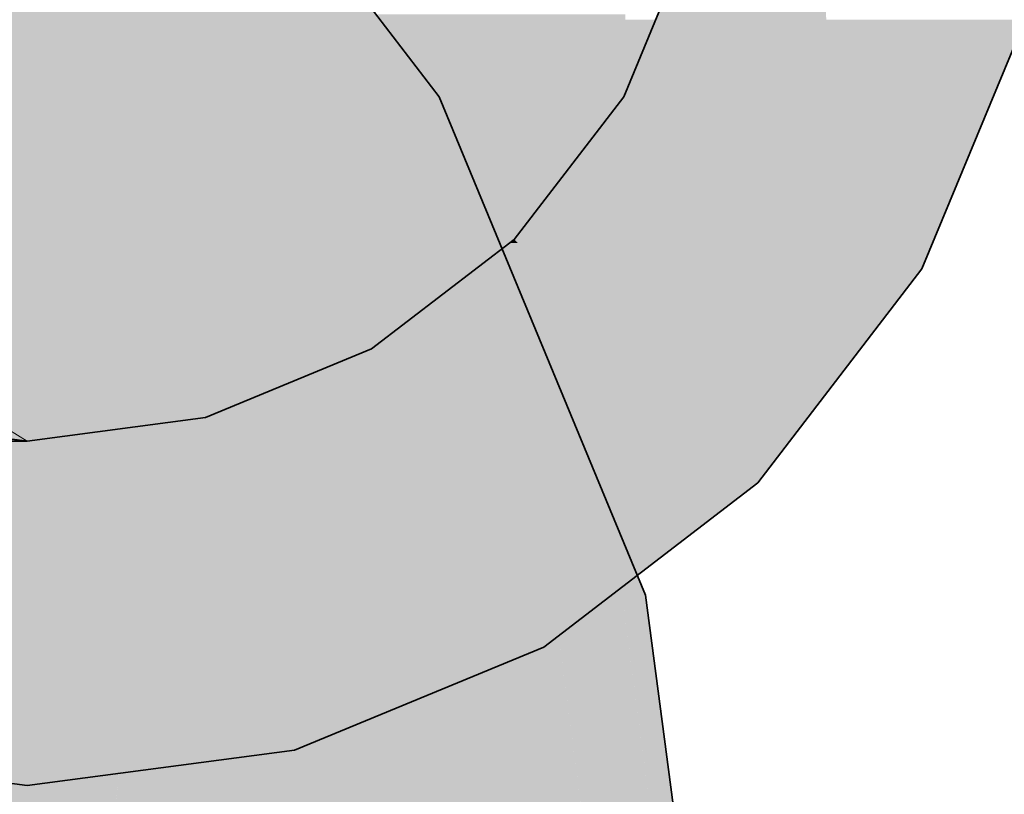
# Model space of a CAD drawing. Extents: x -350 to 540, y -53 to 541.
# Tile 395 of 569: x -105.58 to -102.72, y 116.76 to 119.01. Entities that reach past the tile are written whole.
import ezdxf

# ---------------------------------------------------------------- set-up
doc = ezdxf.new("R2010")
doc.units = 0
doc.linetypes.add('_Hiddenline_', pattern=[3, 2, -1])
doc.layers.get('0').update_dxf_attribs({"lineweight": 35})
for name, color, linetype, lineweight, true_color in [('L_Auslass', 7, 'Continuous', 35, 0xababab), ('L_Auslass-Shading', 7, 'Continuous', 35, 0xababab), ('L_Aussenluft', 7, 'Continuous', 35, 0x66ff33), ('L_Aussenluft-Shading', 7, 'Continuous', 35, 0x66ff33), ('L_Fortluft', 7, 'Continuous', 35, 0x993300), ('L_Fortluft-Shading', 7, 'Continuous', 35, 0x993300)]:
    doc.layers.add(name, color=color, linetype=linetype, lineweight=lineweight, true_color=true_color)

# ---------------------------------------------------------------- blocks, each defined once
blk = doc.blocks.new('Shading-A06HSWI2NL', base_point=(-103.5622, 115.7878))
at = {"layer": 'L_Fortluft-Shading', "color": 28, "true_color": 0x561c00}
for points in [[(-104.4512, 118.7878), (-104.9486, 119.5471), (-105.0338, 119.5471)], [(-104.366, 118.7878), (-104.4512, 118.7878), (-104.9486, 119.5471)], [(-104.425, 118.7537), (-104.366, 118.7878), (-104.4512, 118.7878)], [(-104.3519, 118.7537), (-104.425, 118.7537), (-104.366, 118.7878)], [(-103.8397, 117.3407), (-104.3519, 118.7537), (-104.425, 118.7537)], [(-103.7666, 117.3407), (-103.8397, 117.3407), (-104.3519, 118.7537)], [(-103.8324, 117.3231), (-103.7666, 117.3407), (-103.8397, 117.3407)], [(-103.7643, 117.3231), (-103.8324, 117.3231), (-103.7666, 117.3407)], [(-103.7171, 116.4473), (-103.7643, 117.3231), (-103.8324, 117.3231)], [(-103.649, 116.4473), (-103.7171, 116.4473), (-103.7643, 117.3231)]]:
    blk.add_solid(points, dxfattribs=at)
at = {"layer": 'L_Fortluft-Shading', "color": 26, "true_color": 0x882d00}
for points in [[(-105.3924, 118.7691), (-105.509, 119.3234), (-106.0266, 119.3234)], [(-105.4139, 118.7878), (-105.6157, 118.7878), (-106.0266, 119.3234)], [(-105.0837, 118.7691), (-105.3924, 118.7691), (-105.509, 119.3234)], [(-105.1492, 118.5565), (-105.4139, 118.7878), (-105.6157, 118.7878)], [(-105.1492, 118.5565), (-105.4382, 118.5565), (-105.6157, 118.7878)], [(-105.1492, 118.5565), (-105.0837, 118.7691), (-105.3924, 118.7691)], [(-105.104, 118.5565), (-105.1492, 118.5565), (-105.0837, 118.7691)], [(-104.8733, 118.4949), (-105.1099, 118.4949), (-105.0837, 118.7691)], [(-105.232, 118.2878), (-105.1492, 118.5565), (-105.4382, 118.5565)], [(-105.1238, 118.3503), (-105.2128, 118.3503), (-105.1061, 118.5352)], [(-105.2128, 118.3503), (-105.1061, 118.5352), (-105.1558, 118.5352)], [(-105.1061, 118.5352), (-105.1558, 118.5352), (-105.1492, 118.5565)], [(-105.1061, 118.5352), (-105.104, 118.5565), (-105.1492, 118.5565)], [(-105.1238, 118.3503), (-104.8733, 118.4949), (-105.1099, 118.4949)], [(-104.8134, 118.3503), (-105.1238, 118.3503), (-104.8733, 118.4949)], [(-105.1303, 118.2878), (-105.232, 118.2878), (-105.1238, 118.3503)], [(-105.232, 118.2878), (-105.1238, 118.3503), (-105.2128, 118.3503)], [(-104.7062, 118.0914), (-105.1507, 118.0914), (-104.8134, 118.3503)], [(-105.1507, 118.0914), (-104.8134, 118.3503), (-105.1238, 118.3503)], [(-105.1507, 118.0914), (-105.1303, 118.2878), (-105.232, 118.2878)], [(-104.3324, 117.1891), (-104.7062, 118.0914), (-105.1507, 118.0914)], [(-104.3324, 117.1891), (-104.777, 117.1891), (-105.1507, 118.0914)], [(-104.7325, 117.0819), (-104.3324, 117.1891), (-104.777, 117.1891)], [(-104.7325, 117.0819), (-104.3183, 117.0819), (-104.3324, 117.1891)], [(-104.5622, 115.7878), (-104.148, 115.7878), (-104.7325, 117.0819)], [(-104.148, 115.7878), (-104.7325, 117.0819), (-104.3183, 117.0819)]]:
    blk.add_solid(points, dxfattribs=at)
at = {"layer": 'L_Fortluft-Shading', "color": 26, "true_color": 0x7a2800}
for points in [[(-105.0837, 118.7691), (-105.0471, 119.239), (-105.4443, 119.239)], [(-104.6865, 118.7691), (-105.0837, 118.7691), (-105.0471, 119.239)], [(-104.9953, 118.6538), (-104.6865, 118.7691), (-105.0837, 118.7691)], [(-104.5981, 118.6538), (-104.9953, 118.6538), (-104.6865, 118.7691)], [(-104.8733, 118.4949), (-104.5981, 118.6538), (-104.9953, 118.6538)], [(-104.5322, 118.4949), (-104.8733, 118.4949), (-104.5981, 118.6538)], [(-104.3665, 117.2714), (-104.5322, 118.4949), (-104.8733, 118.4949)], [(-104.0254, 117.2714), (-104.3665, 117.2714), (-104.5322, 118.4949)], [(-104.3324, 117.1891), (-104.0254, 117.2714), (-104.3665, 117.2714)], [(-104.3324, 117.1891), (-104.0146, 117.1891), (-104.0254, 117.2714)], [(-104.148, 115.7878), (-103.8301, 115.7878), (-104.3324, 117.1891)], [(-103.8301, 115.7878), (-104.3324, 117.1891), (-104.0146, 117.1891)]]:
    blk.add_solid(points, dxfattribs=at)
at = {"layer": 'L_Fortluft-Shading', "color": 26, "true_color": 0x692300}
for points in [[(-104.6747, 118.7537), (-104.7974, 119.239), (-105.0471, 119.239)], [(-104.425, 118.7537), (-104.6747, 118.7537), (-104.7974, 119.239)], [(-104.5981, 118.6538), (-104.425, 118.7537), (-104.6747, 118.7537)], [(-104.3837, 118.6538), (-104.5981, 118.6538), (-104.425, 118.7537)], [(-104.0469, 117.3231), (-104.3837, 118.6538), (-104.5981, 118.6538)], [(-103.8324, 117.3231), (-104.0469, 117.3231), (-104.3837, 118.6538)], [(-104.0254, 117.2714), (-103.8324, 117.3231), (-104.0469, 117.3231)], [(-103.8256, 117.2714), (-104.0254, 117.2714), (-103.8324, 117.3231)], [(-103.8352, 115.8263), (-103.8256, 117.2714), (-104.0254, 117.2714)], [(-103.6354, 115.8263), (-103.8352, 115.8263), (-103.8256, 117.2714)]]:
    blk.add_solid(points, dxfattribs=at)
at = {"layer": 'L_Fortluft-Shading', "color": 24, "true_color": 0x933100}
for points in [[(-105.232, 118.2878), (-105.8348, 118.2878), (-106.2272, 118.8964)], [(-105.232, 118.2878), (-105.6157, 118.7878), (-106.0497, 118.7878)], [(-105.6498, 118.0466), (-105.232, 118.2878), (-105.8348, 118.2878)], [(-105.1507, 118.0914), (-105.5723, 118.0914), (-105.232, 118.2878)], [(-105.1557, 118.0466), (-105.6498, 118.0466), (-105.1507, 118.0914)], [(-105.6498, 118.0466), (-105.1507, 118.0914), (-105.5723, 118.0914)], [(-104.7435, 117.1083), (-105.2611, 117.1083), (-105.1507, 118.0914)], [(-105.2611, 117.1083), (-105.1557, 118.0466), (-105.6498, 118.0466)], [(-105.2502, 117.0819), (-104.7435, 117.1083), (-105.2611, 117.1083)], [(-104.7325, 117.0819), (-105.2502, 117.0819), (-104.7435, 117.1083)], [(-105.1985, 116.9571), (-104.7325, 117.0819), (-105.2502, 117.0819)], [(-105.1985, 116.9571), (-104.7161, 116.9571), (-104.7325, 117.0819)], [(-105.0445, 115.7878), (-104.5622, 115.7878), (-105.1985, 116.9571)], [(-104.5622, 115.7878), (-105.1985, 116.9571), (-104.7161, 116.9571)]]:
    blk.add_solid(points, dxfattribs=at)
at = {"layer": 'L_Fortluft-Shading', "color": 24, "true_color": 0x983200}
for points in [[(-105.2611, 117.1083), (-105.6849, 117.1083), (-105.6021, 117.9314)], [(-105.636, 116.8638), (-105.2611, 117.1083), (-105.6849, 117.1083)], [(-105.2818, 116.9347), (-105.5273, 116.9347), (-105.2611, 117.1083)], [(-105.1985, 116.9571), (-105.2792, 116.9571), (-105.2611, 117.1083)], [(-105.5465, 116.8638), (-105.636, 116.8638), (-105.2818, 116.9347)], [(-105.636, 116.8638), (-105.2818, 116.9347), (-105.5273, 116.9347)], [(-105.6315, 116.841), (-105.2932, 116.841), (-105.2818, 116.9347)], [(-105.4206, 115.7878), (-105.0445, 115.7878), (-105.2818, 116.9347)], [(-105.2818, 116.9347), (-105.1985, 116.9571), (-105.2792, 116.9571)], [(-105.2818, 116.9347), (-105.1955, 116.9347), (-105.1985, 116.9571)], [(-105.0445, 115.7878), (-105.2818, 116.9347), (-105.1955, 116.9347)], [(-105.6315, 116.841), (-105.5465, 116.8638), (-105.636, 116.8638)], [(-105.5622, 115.7878), (-105.6303, 116.8231), (-105.6985, 116.8231)], [(-105.5622, 115.7878), (-105.4206, 115.7878), (-105.6315, 116.841)], [(-105.4206, 115.7878), (-105.6315, 116.841), (-105.2932, 116.841)]]:
    blk.add_solid(points, dxfattribs=at)
blk = doc.blocks.new('Shading-A06HSWIWNL', base_point=(-108.5269, 121.7878))
at = {"layer": 'L_Aussenluft-Shading', "color": 76, "true_color": 0x338119}
for points in [[(-105.6985, 117.7878), (-105.5622, 117.7878), (-106.1985, 117.856)], [(-105.5622, 117.7878), (-106.1985, 117.856), (-106.0798, 117.856)]]:
    blk.add_solid(points, dxfattribs=at)
blk = doc.blocks.new('Shading-A06HSWJ4NL', base_point=(-105.5622, 122.7878))
at = {"layer": 'L_Auslass-Shading', "color": 253, "true_color": 0xababab}
for points in [[(-106.4669, 118.8831), (-107.1293, 118.8831), (-105.5622, 119.7878)], [(-106.3009, 118.5083), (-106.8417, 118.5083), (-105.5622, 119.7878)], [(-106.0128, 118.1061), (-106.5331, 118.1061), (-105.5622, 119.7878)], [(-105.5622, 117.6035), (-106.1474, 117.6035), (-105.5622, 119.7878)], [(-105.2091, 118.47), (-105.5622, 118.47), (-105.5622, 119.7878)], [(-105.2091, 118.47), (-105.2091, 119.1762), (-105.3983, 119.1762)], [(-104.9114, 118.6606), (-105.2091, 118.6606), (-105.2091, 119.1762)], [(-104.9114, 118.6606), (-104.9114, 119.137), (-105.1864, 119.137)], [(-104.5974, 118.8231), (-104.9114, 118.8231), (-104.9114, 119.137)], [(-104.5974, 118.8231), (-104.5974, 119.137), (-104.9114, 119.137)], [(-104.2443, 118.8231), (-104.5974, 118.8231), (-104.2443, 119.027)], [(-104.5974, 118.8231), (-104.2443, 119.027), (-104.5974, 119.027)], [(-103.8255, 118.7851), (-104.2443, 118.7851), (-104.2443, 119.027)], [(-103.8255, 118.7851), (-103.8255, 119.027), (-104.2443, 119.027)], [(-102.7581, 118.7851), (-103.8255, 118.7851), (-102.6644, 119.0114)], [(-103.8255, 118.7851), (-102.6644, 119.0114), (-103.8255, 119.0114)], [(-104.5974, 118.6606), (-104.9114, 118.6606), (-104.5974, 118.8231)], [(-104.9114, 118.6606), (-104.5974, 118.8231), (-104.9114, 118.8231)], [(-104.2443, 118.47), (-104.5974, 118.47), (-104.5974, 118.8231)], [(-104.2443, 118.47), (-104.2443, 118.8231), (-104.5974, 118.8231)], [(-103.8255, 118.47), (-104.2443, 118.47), (-103.8255, 118.7851)], [(-104.2443, 118.47), (-103.8255, 118.7851), (-104.2443, 118.7851)], [(-102.9641, 118.2878), (-103.8255, 118.2878), (-103.8255, 118.7851)], [(-102.9641, 118.2878), (-102.7581, 118.7851), (-103.8255, 118.7851)], [(-104.9114, 118.47), (-105.2091, 118.47), (-104.9114, 118.6606)], [(-105.2091, 118.47), (-104.9114, 118.6606), (-105.2091, 118.6606)], [(-104.5974, 118.1169), (-104.9114, 118.1169), (-104.9114, 118.6606)], [(-104.5974, 118.1169), (-104.5974, 118.6606), (-104.9114, 118.6606)], [(-105.2091, 116.8343), (-105.5622, 116.8343), (-105.2091, 118.47)], [(-105.5622, 116.8343), (-105.2091, 118.47), (-105.5622, 118.47)], [(-104.9114, 117.359), (-105.2091, 117.359), (-105.2091, 118.47)], [(-104.9114, 117.359), (-104.9114, 118.47), (-105.2091, 118.47)], [(-104.2443, 118.1169), (-104.5974, 118.1169), (-104.2443, 118.47)], [(-104.5974, 118.1169), (-104.2443, 118.47), (-104.5974, 118.47)], [(-103.8255, 118.0511), (-104.2443, 118.0511), (-104.2443, 118.47)], [(-103.8255, 118.0511), (-103.8255, 118.47), (-104.2443, 118.47)], [(-103.1457, 118.0511), (-103.8255, 118.0511), (-102.9641, 118.2878)], [(-103.8255, 118.0511), (-102.9641, 118.2878), (-103.8255, 118.2878)], [(-104.5974, 117.359), (-104.9114, 117.359), (-104.5974, 118.1169)], [(-104.9114, 117.359), (-104.5974, 118.1169), (-104.9114, 118.1169)], [(-104.2443, 117.5053), (-104.5974, 117.5053), (-104.5974, 118.1169)], [(-104.2443, 117.5053), (-104.2443, 118.1169), (-104.5974, 118.1169)], [(-103.8255, 117.5053), (-104.2443, 117.5053), (-103.8255, 118.0511)], [(-104.2443, 117.5053), (-103.8255, 118.0511), (-104.2443, 118.0511)], [(-103.4408, 117.6665), (-103.8255, 117.6665), (-103.8255, 118.0511)], [(-103.4408, 117.6665), (-103.1457, 118.0511), (-103.8255, 118.0511)], [(-103.8255, 117.3714), (-103.4408, 117.6665), (-103.8255, 117.6665)], [(-105.5622, 116.8408), (-105.5622, 117.6035), (-106.1474, 117.6035)], [(-104.2443, 117.1143), (-104.5974, 117.1143), (-104.2443, 117.5053)], [(-104.5974, 117.1143), (-104.2443, 117.5053), (-104.5974, 117.5053)], [(-104.0622, 117.1898), (-104.2443, 117.1898), (-104.2443, 117.5053)], [(-103.8255, 117.3714), (-103.8255, 117.5053), (-104.2443, 117.5053)], [(-103.8255, 117.3714), (-104.167, 117.3714), (-104.2443, 117.5053)], [(-104.9114, 116.8735), (-105.2091, 116.8735), (-104.9114, 117.359)], [(-105.2091, 116.8735), (-104.9114, 117.359), (-105.2091, 117.359)], [(-104.7857, 116.89), (-104.9114, 116.89), (-104.9114, 117.359)], [(-104.5974, 116.968), (-104.5974, 117.359), (-104.9114, 117.359)], [(-104.5974, 116.968), (-104.8066, 116.968), (-104.9114, 117.359)], [(-104.0622, 117.1898), (-103.8255, 117.3714), (-104.167, 117.3714)], [(-104.2443, 117.1143), (-104.0622, 117.1898), (-104.2443, 117.1898)], [(-104.5974, 116.968), (-104.2443, 117.1143), (-104.5974, 117.1143)], [(-104.7857, 116.89), (-104.5974, 116.968), (-104.8066, 116.968)], [(-105.5622, 116.8408), (-105.9644, 116.8408), (-105.6, 116.89)], [(-105.2091, 116.8343), (-104.9114, 116.8735), (-105.2091, 116.8735)], [(-104.9114, 116.8735), (-104.7857, 116.89), (-104.9114, 116.89)], [(-105.5622, 116.7878), (-105.5622, 116.8408), (-105.9644, 116.8408)], [(-105.5622, 116.7878), (-105.2091, 116.8343), (-105.5622, 116.8343)]]:
    blk.add_solid(points, dxfattribs=at)
at = {"layer": 'L_Auslass-Shading', "color": 252, "true_color": 0x909090}
for points in [[(-103.7622, 118.8626), (-103.7991, 118.8626), (-103.6303, 119.2702)], [(-103.5974, 118.6535), (-103.6298, 119.2599), (-103.6346, 119.2599)], [(-103.4263, 118.9431), (-103.7658, 118.9431), (-103.6468, 119.2305)], [(-103.4263, 118.9431), (-103.4432, 119.2201), (-103.6388, 119.2201)], [(-103.7006, 118.8994), (-103.7839, 118.8994), (-103.6303, 119.1903)], [(-103.7839, 118.8994), (-103.6303, 119.1903), (-103.6634, 119.1903)], [(-103.6025, 118.7358), (-103.7401, 118.7358), (-103.6303, 119.1903)], [(-103.2279, 118.7878), (-103.8301, 118.7878), (-103.2512, 119.1686)], [(-103.8301, 118.7878), (-103.2512, 119.1686), (-103.6724, 119.1686)], [(-102.7658, 118.7665), (-103.7933, 118.7665), (-102.6644, 119.0114)], [(-103.7933, 118.7665), (-102.6644, 119.0114), (-103.7141, 119.0114)], [(-103.5974, 118.6535), (-102.6644, 119.0114), (-103.6165, 119.0114)], [(-102.8126, 118.6535), (-103.5974, 118.6535), (-102.6644, 119.0114)], [(-103.4016, 118.5404), (-102.6644, 119.0114), (-103.4305, 119.0114)], [(-102.8595, 118.5404), (-103.4016, 118.5404), (-102.6644, 119.0114)], [(-103.2058, 118.4274), (-102.6644, 119.0114), (-103.2416, 119.0114)], [(-102.9063, 118.4274), (-103.2058, 118.4274), (-102.6644, 119.0114)], [(-103.4168, 118.7878), (-103.8301, 118.7878), (-103.4263, 118.9431)], [(-103.8301, 118.7878), (-103.4263, 118.9431), (-103.7658, 118.9431)], [(-103.754, 118.7878), (-103.8301, 118.7878), (-103.7839, 118.8994)], [(-103.7401, 118.7358), (-103.7006, 118.8994), (-103.7839, 118.8994)], [(-103.7946, 118.7878), (-103.8301, 118.7878), (-103.7991, 118.8626)], [(-103.7933, 118.7665), (-103.7622, 118.8626), (-103.7991, 118.8626)], [(-103.7558, 118.3736), (-104.148, 118.3736), (-103.7933, 118.7665)], [(-104.148, 118.3736), (-103.7933, 118.7665), (-103.8464, 118.7665)], [(-103.2058, 118.4274), (-104.1067, 118.4274), (-103.8301, 118.7878)], [(-103.7332, 118.4694), (-104.0744, 118.4694), (-103.8301, 118.7878)], [(-103.771, 118.7537), (-103.8563, 118.7537), (-103.8301, 118.7878)], [(-103.7933, 118.7665), (-103.8464, 118.7665), (-103.8301, 118.7878)], [(-103.2058, 118.4274), (-103.2279, 118.7878), (-103.8301, 118.7878)], [(-103.4016, 118.5404), (-103.4168, 118.7878), (-103.8301, 118.7878)], [(-103.7401, 118.7358), (-103.8143, 118.7358), (-103.8301, 118.7878)], [(-103.7401, 118.7358), (-103.754, 118.7878), (-103.8301, 118.7878)], [(-103.7933, 118.7665), (-103.7946, 118.7878), (-103.8301, 118.7878)], [(-102.9641, 118.2878), (-103.7476, 118.2878), (-103.7933, 118.7665)], [(-102.9641, 118.2878), (-102.7658, 118.7665), (-103.7933, 118.7665)], [(-103.7369, 118.4655), (-104.0775, 118.4655), (-103.8563, 118.7537)], [(-103.7679, 118.5404), (-103.771, 118.7537), (-103.8563, 118.7537)], [(-103.6835, 118.3061), (-103.7401, 118.7358), (-103.8143, 118.7358)], [(-103.4016, 118.5404), (-103.7679, 118.5404), (-103.771, 118.7537)], [(-103.5974, 118.6535), (-103.7292, 118.6535), (-103.7401, 118.7358)], [(-103.5974, 118.6535), (-103.6025, 118.7358), (-103.7401, 118.7358)], [(-103.6835, 118.3061), (-103.5974, 118.6535), (-103.7292, 118.6535)], [(-103.5643, 118.3061), (-103.6835, 118.3061), (-103.5974, 118.6535)], [(-102.9641, 118.2878), (-102.8126, 118.6535), (-103.5974, 118.6535)], [(-102.9641, 118.2878), (-103.5625, 118.2878), (-103.5974, 118.6535)], [(-103.7369, 118.4655), (-103.4016, 118.5404), (-103.7679, 118.5404)], [(-103.3945, 118.4655), (-103.7369, 118.4655), (-103.4016, 118.5404)], [(-102.9641, 118.2878), (-102.8595, 118.5404), (-103.4016, 118.5404)], [(-102.9641, 118.2878), (-103.3775, 118.2878), (-103.4016, 118.5404)], [(-104.0744, 118.3736), (-104.148, 118.3736), (-104.0744, 118.4694)], [(-104.148, 118.3736), (-103.7369, 118.4655), (-104.0775, 118.4655)], [(-103.6988, 118.3736), (-104.148, 118.3736), (-103.7369, 118.4655)], [(-103.6835, 118.3061), (-104.0744, 118.3061), (-103.7332, 118.4694)], [(-104.0744, 118.3061), (-103.7332, 118.4694), (-104.0744, 118.4694)], [(-103.4648, 117.8086), (-103.3945, 118.4655), (-103.7369, 118.4655)], [(-103.3318, 117.8086), (-103.4648, 117.8086), (-103.3945, 118.4655)], [(-103.2007, 118.3736), (-104.148, 118.3736), (-103.2058, 118.4274)], [(-104.148, 118.3736), (-103.2058, 118.4274), (-104.1067, 118.4274)], [(-102.9641, 118.2878), (-102.9063, 118.4274), (-103.2058, 118.4274)], [(-102.9641, 118.2878), (-103.1925, 118.2878), (-103.2058, 118.4274)], [(-103.8301, 118.0558), (-104.5622, 118.0558), (-104.148, 118.3736)], [(-104.0586, 118.1465), (-104.444, 118.1465), (-104.1615, 118.3632)], [(-104.0744, 118.3001), (-104.2438, 118.3001), (-104.148, 118.3736)], [(-104.1218, 118.3474), (-104.1821, 118.3474), (-104.148, 118.3736)], [(-104.1376, 118.3632), (-104.1615, 118.3632), (-104.148, 118.3736)], [(-103.9776, 117.976), (-104.1376, 118.3632), (-104.1615, 118.3632)], [(-103.7975, 118.0231), (-103.2007, 118.3736), (-104.148, 118.3736)], [(-103.4704, 117.696), (-103.6988, 118.3736), (-104.148, 118.3736)], [(-104.0744, 118.3001), (-104.0744, 118.3736), (-104.148, 118.3736)], [(-103.7144, 117.94), (-103.7558, 118.3736), (-104.148, 118.3736)], [(-103.7503, 117.976), (-103.9776, 117.976), (-104.1376, 118.3632)], [(-103.1672, 118.0231), (-103.7975, 118.0231), (-103.2007, 118.3736)], [(-103.4182, 117.696), (-103.4704, 117.696), (-103.6988, 118.3736)], [(-104.1437, 118.0558), (-104.5622, 118.0558), (-104.1821, 118.3474)], [(-104.0924, 117.6665), (-104.1218, 118.3474), (-104.1821, 118.3474)], [(-103.4408, 117.6665), (-104.0924, 117.6665), (-104.1218, 118.3474)], [(-103.6827, 118.3001), (-104.0744, 118.3001), (-103.6835, 118.3061)], [(-104.0744, 118.3001), (-103.6835, 118.3061), (-104.0744, 118.3061)], [(-103.5098, 117.7355), (-103.5643, 118.3061), (-103.6835, 118.3061)], [(-103.5444, 117.849), (-103.6233, 117.849), (-103.6835, 118.3061)], [(-104.1094, 118.0344), (-104.4918, 118.0344), (-104.0744, 118.3001)], [(-104.3427, 118.1293), (-104.4664, 118.1293), (-104.0744, 118.3001)], [(-104.4664, 118.1293), (-104.0744, 118.3001), (-104.2438, 118.3001)], [(-103.6968, 117.9225), (-104.1242, 117.9225), (-104.0744, 118.3001)], [(-103.6233, 117.849), (-103.6827, 118.3001), (-104.0744, 118.3001)], [(-103.7144, 117.94), (-102.9641, 118.2878), (-103.7476, 118.2878)], [(-103.231, 117.94), (-103.7144, 117.94), (-102.9641, 118.2878)], [(-103.5098, 117.7355), (-102.9641, 118.2878), (-103.5625, 118.2878)], [(-103.3879, 117.7355), (-103.5098, 117.7355), (-102.9641, 118.2878)], [(-103.3318, 117.8086), (-102.9641, 118.2878), (-103.3775, 118.2878)], [(-103.1672, 118.0231), (-102.9641, 118.2878), (-103.1925, 118.2878)], [(-104.3283, 118.0558), (-104.5622, 118.0558), (-104.444, 118.1465)], [(-104.2789, 118.0171), (-104.0586, 118.1465), (-104.444, 118.1465)], [(-103.9971, 118.0171), (-104.2789, 118.0171), (-104.0586, 118.1465)], [(-104.4861, 118.0558), (-104.5622, 118.0558), (-104.4664, 118.1293)], [(-104.4918, 118.0344), (-104.3427, 118.1293), (-104.4664, 118.1293)], [(-104.4468, 117.856), (-105.0445, 117.856), (-104.5622, 118.0558)], [(-104.7952, 117.9022), (-104.933, 117.9022), (-104.5622, 118.0558)], [(-104.5102, 117.9657), (-104.6987, 117.9657), (-104.5622, 118.0558)], [(-104.541, 118.0191), (-104.6507, 118.0191), (-104.5622, 118.0558)], [(-104.5527, 118.0393), (-104.6019, 118.0393), (-104.5622, 118.0558)], [(-104.3374, 117.6665), (-103.8301, 118.0558), (-104.5622, 118.0558)], [(-104.0753, 117.2124), (-104.1437, 118.0558), (-104.5622, 118.0558)], [(-104.4918, 118.0344), (-104.4861, 118.0558), (-104.5622, 118.0558)], [(-104.4918, 118.0344), (-104.5498, 118.0344), (-104.5622, 118.0558)], [(-104.2789, 118.0171), (-104.3283, 118.0558), (-104.5622, 118.0558)], [(-104.4409, 117.9675), (-104.5112, 117.9675), (-104.5622, 118.0558)], [(-104.2789, 118.0171), (-104.5091, 118.0171), (-104.5622, 118.0558)], [(-103.4408, 117.6665), (-104.3374, 117.6665), (-103.8301, 118.0558)], [(-104.0326, 117.2124), (-104.0753, 117.2124), (-104.1437, 118.0558)], [(-104.626, 117.856), (-105.0445, 117.856), (-104.6019, 118.0393)], [(-104.5662, 117.9878), (-104.7262, 117.9878), (-104.6507, 118.0191)], [(-104.0622, 117.1898), (-104.7137, 117.1898), (-104.5527, 118.0393)], [(-104.7137, 117.1898), (-104.5527, 118.0393), (-104.6019, 118.0393)], [(-104.5112, 117.9675), (-104.541, 118.0191), (-104.6507, 118.0191)], [(-104.5102, 117.9657), (-104.4918, 118.0344), (-104.5498, 118.0344)], [(-104.2664, 117.9657), (-104.5102, 117.9657), (-104.4918, 118.0344)], [(-104.4233, 117.9546), (-104.2789, 118.0171), (-104.5091, 118.0171)], [(-104.1242, 117.9225), (-104.1094, 118.0344), (-104.4918, 118.0344)], [(-104.1992, 117.9546), (-104.4233, 117.9546), (-104.2789, 118.0171)], [(-103.9776, 117.976), (-103.9971, 118.0171), (-104.2789, 118.0171)], [(-103.9776, 117.976), (-104.2265, 117.976), (-104.2789, 118.0171)], [(-103.4408, 117.6665), (-103.1672, 118.0231), (-103.7975, 118.0231)], [(-104.5622, 117.9863), (-104.7298, 117.9863), (-104.7262, 117.9878)], [(-104.5622, 117.9863), (-104.5662, 117.9878), (-104.7262, 117.9878)], [(-105.0445, 117.856), (-104.5112, 117.9675), (-104.7754, 117.9675)], [(-104.523, 117.856), (-105.0445, 117.856), (-104.5112, 117.9675)], [(-104.5973, 117.7556), (-105.0176, 117.7556), (-104.5102, 117.9657)], [(-105.0176, 117.7556), (-104.5102, 117.9657), (-104.6987, 117.9657)], [(-104.2849, 117.1393), (-104.8525, 117.1393), (-104.5102, 117.9657)], [(-104.5112, 117.9675), (-104.7754, 117.9675), (-104.5622, 117.9863)], [(-104.7754, 117.9675), (-104.5622, 117.9863), (-104.7298, 117.9863)], [(-104.2738, 117.5562), (-104.5549, 117.5562), (-104.5112, 117.9675)], [(-104.4233, 117.9546), (-104.5038, 117.9546), (-104.5112, 117.9675)], [(-104.4233, 117.9546), (-104.4409, 117.9675), (-104.5112, 117.9675)], [(-104.1912, 117.4132), (-104.3596, 117.4132), (-104.5102, 117.9657)], [(-104.4852, 117.9225), (-104.2664, 117.9657), (-104.5102, 117.9657)], [(-104.1242, 117.9225), (-104.4852, 117.9225), (-104.2664, 117.9657)], [(-103.8301, 117.6654), (-103.9776, 117.976), (-104.2265, 117.976)], [(-103.7144, 117.94), (-103.9605, 117.94), (-103.9776, 117.976)], [(-103.7144, 117.94), (-103.7503, 117.976), (-103.9776, 117.976)], [(-104.2108, 117.4473), (-104.4233, 117.9546), (-104.5038, 117.9546)], [(-103.7266, 117.4473), (-104.2108, 117.4473), (-104.4233, 117.9546)], [(-104.148, 117.9145), (-104.3681, 117.9145), (-104.4233, 117.9546)], [(-104.148, 117.9145), (-104.1992, 117.9546), (-104.4233, 117.9546)], [(-103.7505, 117.4976), (-103.7144, 117.94), (-103.9605, 117.94)], [(-103.6609, 117.4976), (-103.7505, 117.4976), (-103.7144, 117.94)], [(-103.4408, 117.6665), (-103.231, 117.94), (-103.7144, 117.94)], [(-103.4408, 117.6665), (-103.6813, 117.6665), (-103.7144, 117.94)], [(-104.9596, 117.856), (-105.0445, 117.856), (-104.933, 117.9022)], [(-105.0176, 117.7556), (-104.7952, 117.9022), (-104.933, 117.9022)], [(-104.1912, 117.4132), (-104.1242, 117.9225), (-104.4852, 117.9225)], [(-104.026, 117.6654), (-104.148, 117.9145), (-104.3681, 117.9145)], [(-103.8301, 117.6654), (-104.026, 117.6654), (-104.148, 117.9145)], [(-103.6233, 117.77), (-104.1442, 117.77), (-104.1242, 117.9225)], [(-103.8827, 117.849), (-103.6968, 117.9225), (-104.1242, 117.9225)], [(-103.6233, 117.849), (-103.8827, 117.849), (-103.6968, 117.9225)], [(-105.5622, 117.0459), (-106.2969, 117.0459), (-106.0798, 117.856)], [(-105.5622, 117.7878), (-106.0981, 117.7878), (-106.0798, 117.856)], [(-105.5622, 117.7878), (-106.0363, 117.7878), (-106.0798, 117.856)], [(-105.0263, 117.7878), (-105.5622, 117.7878), (-105.0445, 117.856)], [(-105.0263, 117.7878), (-105.5622, 117.7878), (-105.0445, 117.856)], [(-105.1131, 117.7878), (-105.5622, 117.7878), (-105.0872, 117.8504)], [(-105.1131, 117.7878), (-105.5622, 117.7878), (-105.0872, 117.8504)], [(-104.7857, 116.89), (-105.4849, 116.89), (-105.043, 117.8504)], [(-105.4849, 116.89), (-105.043, 117.8504), (-105.0872, 117.8504)], [(-105.0176, 117.7556), (-105.1264, 117.7556), (-105.043, 117.8504)], [(-105.1264, 117.7556), (-105.043, 117.8504), (-105.0872, 117.8504)], [(-105.043, 117.8504), (-105.0872, 117.8504), (-105.0445, 117.856)], [(-105.043, 117.8504), (-105.0872, 117.8504), (-105.0445, 117.856)], [(-104.866, 117.1898), (-104.4468, 117.856), (-105.0445, 117.856)], [(-104.7895, 116.9043), (-104.626, 117.856), (-105.0445, 117.856)], [(-105.0176, 117.7556), (-104.9596, 117.856), (-105.0445, 117.856)], [(-104.8043, 116.9594), (-104.523, 117.856), (-105.0445, 117.856)], [(-104.0622, 117.1898), (-104.866, 117.1898), (-104.4468, 117.856)], [(-104.6184, 116.9594), (-104.8043, 116.9594), (-104.523, 117.856)], [(-104.7513, 116.9043), (-104.7895, 116.9043), (-104.626, 117.856)], [(-103.6233, 117.77), (-103.6233, 117.849), (-103.8827, 117.849)], [(-103.5444, 117.77), (-103.6233, 117.77), (-103.6233, 117.849)], [(-103.5098, 117.7355), (-103.5444, 117.849), (-103.6233, 117.849)], [(-105.5622, 116.89), (-106.3386, 116.89), (-105.5622, 117.7878)], [(-106.3386, 116.89), (-105.5622, 117.7878), (-106.0981, 117.7878)], [(-105.5622, 116.8852), (-106.3017, 116.8852), (-105.5622, 117.7878)], [(-106.3017, 116.8852), (-105.5622, 117.7878), (-105.6091, 117.7878)], [(-105.5622, 117.0459), (-105.5622, 117.7878), (-106.0363, 117.7878)], [(-105.5622, 117.4841), (-105.8422, 117.4841), (-105.5622, 117.7878)], [(-105.8422, 117.4841), (-105.5622, 117.7878), (-105.6091, 117.7878)], [(-105.5622, 117.7878), (-105.6091, 117.7878), (-105.6048, 117.7934)], [(-105.5622, 117.7878), (-105.6091, 117.7878), (-105.6048, 117.7934)], [(-104.7857, 116.89), (-105.5622, 116.89), (-105.0263, 117.7878)], [(-105.5622, 116.89), (-105.0263, 117.7878), (-105.5622, 117.7878)], [(-105.5253, 116.7927), (-105.5622, 116.7927), (-105.1131, 117.7878)], [(-105.5622, 116.7927), (-105.1131, 117.7878), (-105.5622, 117.7878)], [(-105.2541, 117.4474), (-105.5622, 117.4474), (-105.1131, 117.7878)], [(-105.5622, 117.4474), (-105.1131, 117.7878), (-105.5622, 117.7878)], [(-105.0176, 117.7556), (-105.5622, 117.7556), (-105.0263, 117.7878)], [(-105.5622, 117.7556), (-105.0263, 117.7878), (-105.5622, 117.7878)], [(-103.4182, 117.696), (-103.3318, 117.8086), (-103.4648, 117.8086)], [(-104.1912, 117.4132), (-103.6233, 117.77), (-104.1442, 117.77)], [(-103.6233, 117.6233), (-103.8568, 117.6233), (-103.6233, 117.77)], [(-103.5098, 117.7355), (-103.6233, 117.7355), (-103.6233, 117.77)], [(-103.5098, 117.7355), (-103.5444, 117.77), (-103.6233, 117.77)], [(-105.0146, 117.0459), (-105.5622, 117.0459), (-105.0176, 117.7556)], [(-104.8275, 117.0459), (-105.5622, 117.0459), (-105.0176, 117.7556)], [(-105.5622, 117.0459), (-105.0176, 117.7556), (-105.5622, 117.7556)], [(-105.2541, 117.4474), (-105.0176, 117.7556), (-105.1264, 117.7556)], [(-104.8525, 117.1393), (-105.015, 117.1393), (-105.0176, 117.7556)], [(-104.8525, 117.1393), (-104.5973, 117.7556), (-105.0176, 117.7556)], [(-103.6233, 117.6233), (-103.5098, 117.7355), (-103.6233, 117.7355)], [(-103.4963, 117.6239), (-103.6227, 117.6239), (-103.5098, 117.7355)], [(-103.4408, 117.6665), (-103.3879, 117.7355), (-103.5098, 117.7355)], [(-103.4408, 117.6665), (-103.5015, 117.6665), (-103.5098, 117.7355)], [(-103.4408, 117.6665), (-103.4182, 117.696), (-103.4704, 117.696)], [(-104.0622, 117.1898), (-103.4408, 117.6665), (-104.3374, 117.6665)], [(-104.0326, 117.2124), (-103.4408, 117.6665), (-104.0924, 117.6665)], [(-103.7266, 117.4473), (-103.8301, 117.6654), (-104.026, 117.6654)], [(-103.6609, 117.4976), (-103.4408, 117.6665), (-103.6813, 117.6665)], [(-103.4963, 117.6239), (-103.4408, 117.6665), (-103.5015, 117.6665)], [(-103.836, 117.4132), (-104.1912, 117.4132), (-103.6233, 117.6233)], [(-104.1912, 117.4132), (-103.6233, 117.6233), (-103.8568, 117.6233)], [(-103.6233, 117.5265), (-103.7214, 117.5265), (-103.6233, 117.6233)], [(-103.4971, 117.6233), (-103.6233, 117.6233), (-103.4963, 117.6239)], [(-103.6233, 117.6233), (-103.4963, 117.6239), (-103.6227, 117.6239)], [(-103.6233, 117.5265), (-103.4971, 117.6233), (-103.6233, 117.6233)], [(-104.6184, 116.9594), (-104.2738, 117.5562), (-104.5549, 117.5562)], [(-104.0622, 117.1898), (-104.4854, 117.1898), (-104.2738, 117.5562)], [(-104.0622, 117.1898), (-103.6233, 117.5265), (-103.7214, 117.5265)], [(-105.5622, 117.0459), (-106.1784, 117.0459), (-105.8422, 117.4841)], [(-105.5622, 117.0459), (-105.5622, 117.4841), (-105.8422, 117.4841)], [(-103.7266, 117.4473), (-103.6609, 117.4976), (-103.7505, 117.4976)], [(-105.5622, 117.0459), (-105.2541, 117.4474), (-105.5622, 117.4474)], [(-104.0622, 117.1898), (-103.7266, 117.4473), (-104.2108, 117.4473)], [(-104.2747, 117.1017), (-104.1912, 117.4132), (-104.3596, 117.4132)], [(-104.0622, 117.1898), (-104.2511, 117.1898), (-104.1912, 117.4132)], [(-104.0622, 117.1898), (-103.836, 117.4132), (-104.1912, 117.4132)], [(-104.7857, 116.89), (-104.0622, 117.1898), (-104.866, 117.1898)], [(-104.7513, 116.9043), (-104.0622, 117.1898), (-104.7137, 117.1898)], [(-104.6184, 116.9594), (-104.0622, 117.1898), (-104.4854, 117.1898)], [(-104.2747, 117.1017), (-104.0622, 117.1898), (-104.2511, 117.1898)], [(-104.0622, 117.1898), (-104.0326, 117.2124), (-104.0753, 117.2124)], [(-105.0138, 116.86), (-104.8525, 117.1393), (-105.015, 117.1393)], [(-104.7857, 116.89), (-104.9964, 116.89), (-104.8525, 117.1393)], [(-104.8424, 117.1017), (-104.2849, 117.1393), (-104.8525, 117.1393)], [(-104.2747, 117.1017), (-104.8424, 117.1017), (-104.2849, 117.1393)], [(-104.7857, 116.89), (-104.2747, 117.1017), (-104.8424, 117.1017)], [(-105.718, 116.89), (-106.3386, 116.89), (-105.5622, 117.0459)], [(-106.3386, 116.89), (-105.5622, 117.0459), (-106.2969, 117.0459)], [(-105.7229, 116.8852), (-106.3017, 116.8852), (-105.5622, 117.0459)], [(-106.3017, 116.8852), (-105.5622, 117.0459), (-106.1784, 117.0459)], [(-105.5622, 116.8178), (-105.7902, 116.8178), (-105.5622, 117.0459)], [(-105.5622, 116.8178), (-105.7902, 116.8178), (-105.5622, 117.0459)], [(-105.0138, 116.86), (-105.5622, 116.86), (-105.0146, 117.0459)], [(-105.5622, 116.86), (-105.0146, 117.0459), (-105.5622, 117.0459)], [(-104.7857, 116.89), (-105.5622, 116.89), (-104.8275, 117.0459)], [(-105.5622, 116.89), (-104.8275, 117.0459), (-105.5622, 117.0459)], [(-104.7857, 116.89), (-104.6184, 116.9594), (-104.8043, 116.9594)], [(-104.7857, 116.89), (-104.7513, 116.9043), (-104.7895, 116.9043)], [(-105.5622, 116.7878), (-105.5622, 116.89), (-106.3386, 116.89)], [(-105.5622, 116.7878), (-105.5622, 116.8852), (-106.3017, 116.8852)], [(-105.5622, 116.7878), (-104.7857, 116.89), (-105.5622, 116.89)], [(-105.5622, 116.7878), (-104.7857, 116.89), (-105.5622, 116.89)], [(-105.5253, 116.7927), (-104.7857, 116.89), (-105.4849, 116.89)], [(-105.0138, 116.86), (-104.7857, 116.89), (-104.9964, 116.89)], [(-105.5622, 116.7878), (-105.0138, 116.86), (-105.5622, 116.86)], [(-105.5622, 116.7878), (-105.5622, 116.8178), (-105.7902, 116.8178)], [(-105.5622, 116.7878), (-105.5622, 116.8178), (-105.7902, 116.8178)], [(-105.5622, 116.7878), (-105.5253, 116.7927), (-105.5622, 116.7927)]]:
    blk.add_solid(points, dxfattribs=at)
blk = doc.blocks.new('Bogen-A06HSWK8NL', base_point=(-109.5622, 117.7878))
at = {"color": 0, "linetype": 'ByBlock', "lineweight": -2, "ltscale": 0.35}
for p, q in [((-103.6303, 119.2702), (-103.8301, 118.7878)), ((-103.8301, 118.7878), (-104.148, 118.3736)), ((-104.148, 118.3736), (-104.5622, 118.0558)), ((-104.5622, 118.0558), (-105.0445, 117.856)), ((-105.5622, 117.7878), (-106.0798, 117.856)), ((-105.0445, 117.856), (-105.5622, 117.7878)), ((-105.6985, 117.7878), (-105.5622, 117.7878))]:
    blk.add_line(p, q, dxfattribs=at)
blk = doc.blocks.new('Lamellenhut-A06HSWKCNL', base_point=(-108.5622, 116.7878))
at = {"color": 0, "linetype": 'ByBlock', "lineweight": -2, "ltscale": 0.35}
for p, q in [((-103.6303, 119.2702), (-103.8301, 118.7878)), ((-102.6644, 119.0114), (-102.9641, 118.2878)), ((-103.8301, 118.7878), (-104.148, 118.3736)), ((-104.148, 118.3736), (-104.5622, 118.0558)), ((-102.9641, 118.2878), (-103.4408, 117.6665)), ((-104.5622, 118.0558), (-105.0445, 117.856)), ((-105.5622, 117.7878), (-106.0798, 117.856)), ((-105.0445, 117.856), (-105.5622, 117.7878)), ((-103.4408, 117.6665), (-104.0622, 117.1897)), ((-104.0622, 117.1897), (-104.7857, 116.89)), ((-105.5622, 116.7878), (-106.3386, 116.89)), ((-104.7857, 116.89), (-105.5622, 116.7878))]:
    blk.add_line(p, q, dxfattribs=at)
at = {"color": 0, "linetype": '_Hiddenline_', "lineweight": 18}
blk.add_line((-105.5622, 117.7878), (-106.0399, 118.0782), dxfattribs=at)
blk = doc.blocks.new('Bogen-A06HSWS6NL', base_point=(-109.5622, 115.7878))
at = {"color": 0, "linetype": 'ByBlock', "lineweight": -2, "ltscale": 0.35}
for p, q in [((-105.3195, 120.0305), (-104.366, 118.7878)), ((-104.366, 118.7878), (-103.7666, 117.3407)), ((-103.7666, 117.3407), (-103.5622, 115.7878))]:
    blk.add_line(p, q, dxfattribs=at)
blk = doc.blocks.new('Wickelfalzrohr-A06HSWTGNL', base_point=(-107.5622, 117.7878))
at = {"color": 0, "linetype": 'ByBlock', "lineweight": -2, "ltscale": 0.35}
for p, q in [((-103.8301, 118.7878), (-103.6303, 119.2702)), ((-104.148, 118.3736), (-103.8301, 118.7878)), ((-104.5622, 118.0558), (-104.148, 118.3736)), ((-105.0445, 117.856), (-104.5622, 118.0558)), ((-106.0798, 117.856), (-105.5622, 117.7878)), ((-105.5622, 117.7878), (-105.0445, 117.856))]:
    blk.add_line(p, q, dxfattribs=at)
at = {"color": 0, "linetype": '_Hiddenline_', "lineweight": 18}
blk.add_line((-105.5622, 117.7878), (-106.0399, 118.0782), dxfattribs=at)
blk = doc.blocks.new('Wickelfalzrohr-A06HSWTSNL', base_point=(-107.5622, 117.7878))
at = {"color": 0, "linetype": 'ByBlock', "lineweight": -2, "ltscale": 0.35}
for p, q in [((-103.8301, 118.7878), (-103.6303, 119.2702)), ((-104.148, 118.3736), (-103.8301, 118.7878)), ((-104.5622, 118.0558), (-104.148, 118.3736)), ((-105.0445, 117.856), (-104.5622, 118.0558)), ((-106.0798, 117.856), (-105.5622, 117.7878)), ((-105.5622, 117.7878), (-105.0445, 117.856))]:
    blk.add_line(p, q, dxfattribs=at)
at = {"color": 0, "linetype": '_Hiddenline_', "lineweight": 18}
blk.add_line((-105.5622, 117.7878), (-106.0399, 118.0782), dxfattribs=at)

msp = doc.modelspace()

# ---------------------------------------------------------------- block references
at = {"layer": 'L_Auslass'}
msp.add_blockref('Shading-A06HSWJ4NL', (-105.5622, 122.7878), dxfattribs=at)
at = {"layer": 'L_Auslass', "ltscale": 0.35}
msp.add_blockref('Lamellenhut-A06HSWKCNL', (-108.5622, 116.7878), dxfattribs=at)
at = {"layer": 'L_Aussenluft'}
msp.add_blockref('Shading-A06HSWIWNL', (-108.5269, 121.7878), dxfattribs=at)
at = {"layer": 'L_Aussenluft', "ltscale": 0.35}
for name, p in [('Bogen-A06HSWK8NL', (-109.5622, 117.7878)), ('Wickelfalzrohr-A06HSWTGNL', (-107.5622, 117.7878)), ('Wickelfalzrohr-A06HSWTSNL', (-107.5622, 117.7878))]:
    msp.add_blockref(name, p, dxfattribs=at)
at = {"layer": 'L_Fortluft'}
msp.add_blockref('Shading-A06HSWI2NL', (-103.5622, 115.7878), dxfattribs=at)
at = {"layer": 'L_Fortluft', "ltscale": 0.35}
msp.add_blockref('Bogen-A06HSWS6NL', (-109.5622, 115.7878), dxfattribs=at)

doc.saveas('drawing.dxf')
